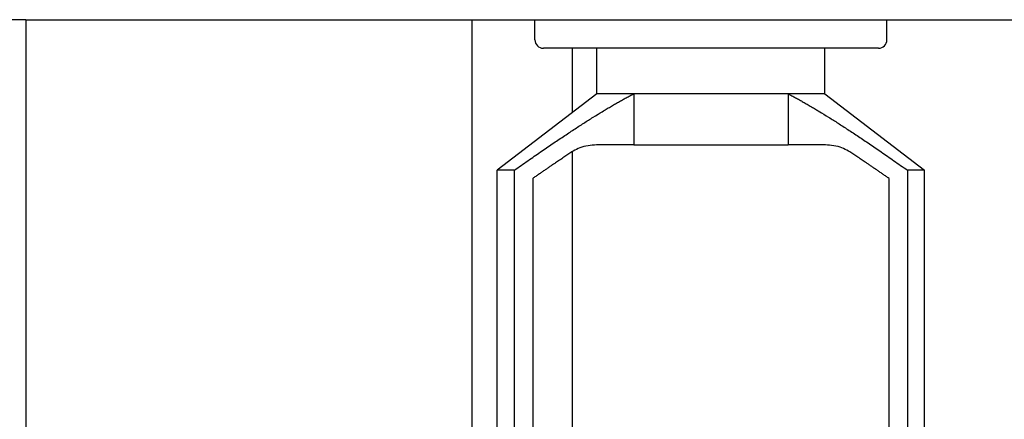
# Model space of a CAD drawing. Header units: inches. Extents: x 24 to 1128, y -69 to 748.
# Tile 486 of 656: x 622 to 637, y 370 to 376. Entities that reach past the tile are written whole.
import ezdxf

# ---------------------------------------------------------------- set-up
doc = ezdxf.new("R2010")
doc.units = ezdxf.units.IN
doc.header["$LTSCALE"] = 32
doc.header["$MEASUREMENT"] = 0
doc.layers.add('Visible (ANSI)', color=7, linetype='Continuous', lineweight=30)

msp = doc.modelspace()

# ---------------------------------------------------------------- linework, layer by layer
at = {"layer": 'Visible (ANSI)'}
for p, q in [((622.56363, 375.85867), (622.18863, 375.85867)), ((622.56363, 375.85867), (622.56363, 360.10867)), ((622.56363, 375.85867), (670.54713, 375.85867)), ((629.21813, 375.85867), (629.21813, 369.16837)), ((630.16063, 375.5567), (630.16063, 375.85867)), ((635.41063, 375.5567), (635.41063, 375.85867)), ((635.28563, 375.4317), (630.28563, 375.4317)), ((630.71813, 375.4317), (630.71813, 374.47074)), ((631.08563, 374.75256), (631.08563, 375.4317)), ((634.48563, 374.75256), (634.48563, 375.4317)), ((631.08563, 374.75256), (629.59813, 373.61186)), ((631.63346, 374.75256), (631.08563, 374.75256)), ((634.48563, 374.75256), (631.08563, 374.75256)), ((633.9378, 374.75256), (631.63346, 374.75256)), ((631.63346, 374.75256), (631.63346, 373.98836)), ((633.9378, 374.75256), (633.9378, 373.98836)), ((634.48563, 374.75256), (633.9378, 374.75256)), ((634.48563, 374.75256), (635.97313, 373.61186)), ((630.71813, 373.88841), (630.71813, 369.32367)), ((631.63346, 373.98836), (631.07823, 373.98836)), ((631.63346, 373.98836), (633.9378, 373.98836)), ((634.49304, 373.98836), (633.9378, 373.98836)), ((629.85346, 373.61186), (629.59813, 373.61186)), ((629.59813, 369.07367), (629.59813, 373.61186)), ((629.85346, 369.07367), (629.85346, 373.61186)), ((635.71781, 373.61186), (635.71781, 369.07367)), ((635.97313, 373.61186), (635.71781, 373.61186)), ((635.97313, 369.07367), (635.97313, 373.61186)), ((630.12736, 373.48853), (630.12736, 369.32367)), ((635.4439, 369.32367), (635.4439, 373.48853))]:
    msp.add_line(p, q, dxfattribs=at)
for centre, start, end in [((630.28563, 375.5567), 180, 270), ((635.28563, 375.5567), 270, 0)]:
    msp.add_arc(centre, 0.125, start, end, dxfattribs=at)
for points, weights in [([(629.85346, 373.61186), (631.01433, 374.43078), (631.63346, 374.75256)], [1, 1.07374176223, 1]), ([(633.9378, 374.75256), (634.55694, 374.43078), (635.71781, 373.61186)], [1, 1.07374176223, 1]), ([(630.71308, 373.88513), (630.44849, 373.71138), (630.12736, 373.48853)], [1, 1.00602947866, 1]), ([(635.4439, 373.48853), (635.12278, 373.71138), (634.85819, 373.88513)], [1, 1.00602947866, 1])]:
    msp.add_rational_spline(points, weights, degree=2, dxfattribs=at)
for points, knots in [([(631.07823, 373.98836), (631.03849, 373.98836), (630.99499, 373.98508), (630.90949, 373.97023), (630.8675, 373.95861), (630.79782, 373.93227), (630.76333, 373.91599), (630.72489, 373.89272), (630.71894, 373.88897), (630.71308, 373.88513)], [6.498541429, 6.498541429, 6.498541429, 6.498541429, 6.801358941, 6.801358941, 7.104176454, 7.104176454, 7.36898376, 7.36898376, 7.418103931, 7.418103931, 7.418103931, 7.418103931]), ([(634.85819, 373.88513), (634.85233, 373.88897), (634.84638, 373.89272), (634.80793, 373.91599), (634.77344, 373.93227), (634.70376, 373.95861), (634.66177, 373.97023), (634.57628, 373.98508), (634.53278, 373.98836), (634.49304, 373.98836)], [1.141401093, 1.141401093, 1.141401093, 1.141401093, 1.190521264, 1.190521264, 1.45532857, 1.45532857, 1.758146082, 1.758146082, 2.060963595, 2.060963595, 2.060963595, 2.060963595])]:
    msp.add_open_spline(points, degree=3, knots=knots, dxfattribs=at)

doc.saveas('drawing.dxf')
